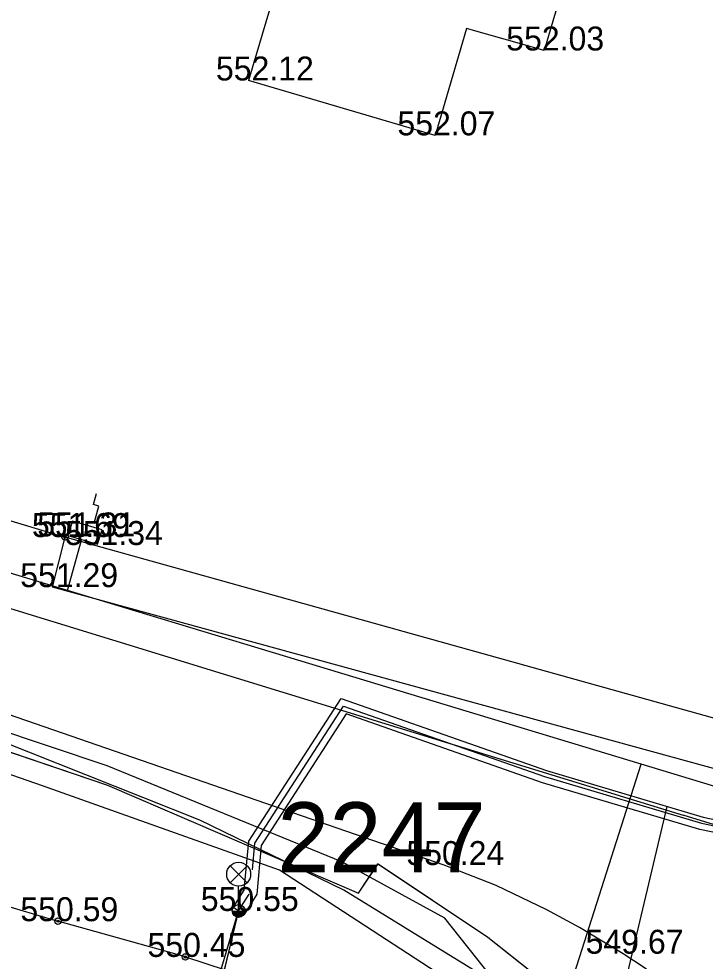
# Model space of a CAD drawing. Extents: x -669393 to -668650, y -1126925 to -1126294.
# Drawn here: x -668945.96 to -668924.46, y -1126505.95 to -1126476.42 of the extents above; entities that cross this region are included whole.
import ezdxf

# ---------------------------------------------------------------- set-up
doc = ezdxf.new("R2010")
doc.units = 0
for name, color, linetype in [('G_Bod_tecka', 7, 'Continuous'), ('G_Bod_vyska', 7, 'Continuous'), ('G_Budovy_Objekty', 7, 'Continuous'), ('G_Objekty_technicke', 7, 'Continuous'), ('G_Plochy_zpevnene', 7, 'Continuous'), ('G_Ploty', 7, 'Continuous'), ('G_Ploty_vstupy', 7, 'Continuous'), ('G_Site-Rozvadece', 7, 'Continuous'), ('G_Site-Sloupy', 7, 'Continuous'), ('G_Z_CHRANICKA-TEPLOVOD_kotovane', 7, 'Continuous'), ('G_Z_ELsilove_nadz_kotovane', 7, 'Continuous'), ('G_Z_ELsilove_podz_kotovane', 7, 'Continuous'), ('G_Z_PLYNY_podz_geodeticky', 7, 'Continuous'), ('G_Z_PLYNY_podz_priblizne', 7, 'Continuous'), ('G_Z_SPOJE_podz_geodeticky', 7, 'Continuous'), ('G_Z_SPOJE_podz_kotovane', 7, 'Continuous'), ('G_Z_SPOJE_podz_priblizne', 7, 'Continuous'), ('G_Z_SPOJE_podz_zahozene', 7, 'Continuous'), ('G_Zelen-okraj', 7, 'Continuous'), ('Vrstva 1', 7, 'Continuous'), ('Vrstva 11', 7, 'Continuous'), ('Vrstva 4', 7, 'Continuous'), ('Vrstva 5', 7, 'Continuous')]:
    doc.layers.add(name, color=color, linetype=linetype)

msp = doc.modelspace()

# ---------------------------------------------------------------- linework, layer by layer
at = {"layer": 'G_Bod_tecka'}
for p, q in [((-668929.5, -1126477.41), (-668929.5, -1126477.41)), ((-668938.76, -1126478.35), (-668938.76, -1126478.35)), ((-668932.91, -1126480.07), (-668932.91, -1126480.07)), ((-668944.51, -1126492.66), (-668944.51, -1126492.66)), ((-668944.42, -1126492.64), (-668944.42, -1126492.64)), ((-668943.49, -1126492.91), (-668943.49, -1126492.91)), ((-668944.9, -1126494.23), (-668944.9, -1126494.23)), ((-668932.63, -1126502.94), (-668932.63, -1126502.94)), ((-668939.07, -1126504.38), (-668939.07, -1126504.38)), ((-668944.73, -1126504.7), (-668944.73, -1126504.7)), ((-668940.74, -1126505.82), (-668940.74, -1126505.82)), ((-668927.02, -1126505.72), (-668927.02, -1126505.72))]:
    msp.add_line(p, q, dxfattribs=at)
at = {"layer": 'G_Budovy_Objekty'}
for p, q in [((-668928.07, -1126472.6), (-668929.5, -1126477.41)), ((-668937.77, -1126475.01), (-668938.76, -1126478.35)), ((-668931.93, -1126476.72), (-668932.91, -1126480.07)), ((-668929.5, -1126477.41), (-668931.93, -1126476.72)), ((-668932.91, -1126480.07), (-668938.76, -1126478.35))]:
    msp.add_line(p, q, dxfattribs=at)
at = {"layer": 'G_Objekty_technicke'}
for p, q in [((-668939.335, -1126502.965), (-668938.805, -1126503.495)), ((-668939.335, -1126503.495), (-668938.805, -1126502.965)), ((-668939.07, -1126504.38), (-668939.07, -1126503.605))]:
    msp.add_line(p, q, dxfattribs=at)
for centre, radius in [((-668939.07, -1126503.23), 0.375), ((-668939.07, -1126504.38), 0.2)]:
    msp.add_circle(centre, radius, dxfattribs=at)
for radius in [0.18, 0.16, 0.14, 0.12, 0.1, 0.08, 0.06, 0.04, 0.02]:
    msp.add_arc((-668939.07, -1126504.38), radius, 180, 0, dxfattribs=at)
at = {"layer": 'G_Plochy_zpevnene'}
msp.add_line((-668961.27, -1126490.28), (-668925.14, -1126501.38), dxfattribs=at)
for points in [[(-668914.37, -1126480.86), (-668916.22, -1126491.32), (-668918.07, -1126501.79), (-668918.18, -1126502.09), (-668918.36, -1126502.32), (-668918.57, -1126502.49), (-668919, -1126502.72), (-668919.38, -1126502.83), (-668919.94, -1126502.9), (-668920.21, -1126502.88), (-668920.46, -1126502.82), (-668922.8, -1126502.1), (-668925.14, -1126501.38)], [(-668932.63, -1126502.94), (-668958.82, -1126493.89), (-668964, -1126492.31)], [(-668924.48, -1126508.99), (-668924.56, -1126508.65), (-668924.64, -1126508.3), (-668924.77, -1126507.89), (-668924.94, -1126507.55), (-668925.35, -1126507.02), (-668925.73, -1126506.65), (-668926.36, -1126506.16), (-668927.02, -1126505.72), (-668928.39, -1126504.9), (-668929.42, -1126504.34), (-668931, -1126503.58), (-668932.63, -1126502.94)]]:
    msp.add_lwpolyline(points, dxfattribs=at)
at = {"layer": 'G_Ploty'}
for p, q in [((-668918.4, -1126499.95), (-668944.51, -1126492.66)), ((-668966.95, -1126498.12), (-668944.73, -1126504.7)), ((-668940.74, -1126505.82), (-668931.15, -1126508.93))]:
    msp.add_line(p, q, dxfattribs=at)
at = {"layer": 'G_Ploty_vstupy'}
for p, q in [((-668948.04, -1126491.6), (-668944.51, -1126492.66)), ((-668940.74, -1126505.82), (-668944.73, -1126504.7))]:
    msp.add_line(p, q, dxfattribs=at)
at = {"layer": 'G_Site-Rozvadece'}
msp.add_lwpolyline([(-668943.88, -1126492.53), (-668943.776, -1126492.176), (-668943.6, -1126492.227), (-668943.446, -1126491.697), (-668943.622, -1126491.645), (-668943.52, -1126491.292)], dxfattribs=at)
msp.add_lwpolyline([(-668944.28, -1126492.16), (-668944.42, -1126492.61), (-668943.49, -1126492.88), (-668943.35, -1126492.43)], close=True, dxfattribs=at)
at = {"layer": 'G_Site-Sloupy'}
for centre, radius in [((-668944.51, -1126492.66), 0.1), ((-668944.51, -1126492.66), 0.0348), ((-668944.73, -1126504.7), 0.1), ((-668944.73, -1126504.7), 0.0348), ((-668940.74, -1126505.82), 0.1), ((-668940.74, -1126505.82), 0.0348)]:
    msp.add_circle(centre, radius, dxfattribs=at)
at = {"layer": 'G_Z_CHRANICKA-TEPLOVOD_kotovane'}
msp.add_lwpolyline([(-668918.01, -1126502.016), (-668918.644, -1126502.165), (-668920.677, -1126502.645), (-668924.619, -1126501.824), (-668929.552, -1126500.36), (-668935.698, -1126498.201), (-668938.365, -1126502.327), (-668938.505, -1126503.856), (-668938.901, -1126504.486), (-668939.239, -1126504.274), (-668938.895, -1126503.724), (-668938.755, -1126502.193), (-668935.862, -1126497.719), (-668929.428, -1126499.98), (-668924.521, -1126501.436), (-668920.683, -1126502.235), (-668918.736, -1126501.775), (-668918.103, -1126501.627), (-668917.966, -1126501.595), (-668917.92, -1126501.79), (-668917.874, -1126501.985)], close=True, dxfattribs=at)
at = {"layer": 'G_Z_ELsilove_nadz_kotovane'}
for points in [[(-668939.07, -1126504.38), (-668938.737, -1126503.849)], [(-668947.579, -1126533.09), (-668939.07, -1126504.38)]]:
    msp.add_lwpolyline(points, dxfattribs=at)
at = {"layer": 'G_Z_ELsilove_podz_kotovane'}
for points in [[(-668938.636, -1126503.086), (-668938.56, -1126502.26), (-668935.78, -1126497.96), (-668929.49, -1126500.17), (-668924.57, -1126501.63), (-668920.68, -1126502.44), (-668918.69, -1126501.97), (-668918.091, -1126501.83), (-668913.571, -1126503.623), (-668912.899, -1126504.447), (-668912.818, -1126508.215), (-668912.261, -1126508.378), (-668912.07, -1126508.33), (-668912.205, -1126508.186), (-668912.622, -1126508.065), (-668912.701, -1126504.373), (-668913.449, -1126503.457), (-668917.908, -1126501.687), (-668917.3, -1126496.28), (-668916.56, -1126486.07), (-668915.62, -1126479.39), (-668915.67, -1126479.18)], [(-668986.81, -1126790.89), (-668983.74, -1126752.7), (-668981.4, -1126714.88), (-668976.88, -1126675.24), (-668969.5, -1126644.98), (-668962.32, -1126604.58), (-668954.59, -1126568.6), (-668939.06, -1126504.37)]]:
    msp.add_lwpolyline(points, dxfattribs=at)
at = {"layer": 'G_Z_PLYNY_podz_geodeticky'}
for points in [[(-668915.1, -1126503.98), (-668916.95, -1126503.34), (-668922.64, -1126500.94), (-668926.46, -1126499.78), (-668938.01, -1126496.28), (-668944.43, -1126494.34), (-668959.79, -1126489.68), (-668964.08, -1126488.41), (-668969.46, -1126486.53), (-668989, -1126479.68), (-668996.49, -1126481.32)], [(-668944.43, -1126494.34), (-668943.99, -1126492.76)]]:
    msp.add_lwpolyline(points, dxfattribs=at)
at = {"layer": 'G_Z_PLYNY_podz_priblizne'}
msp.add_lwpolyline([(-668931.41, -1126509.79), (-668929.78, -1126510.2), (-668926.46, -1126499.78)], dxfattribs=at)
at = {"layer": 'G_Z_SPOJE_podz_geodeticky'}
for points in [[(-668931.13, -1126506.48), (-668932.61, -1126504.61), (-668935.84, -1126502.84), (-668943.19, -1126499.83), (-668955.91, -1126495.57), (-668966.94, -1126491.53), (-668976.02, -1126489.85), (-668992.49, -1126487.4), (-669001.9, -1126487.86), (-669011.05, -1126489.7), (-669013.63, -1126493.23), (-669014.26, -1126496.57), (-669014.93, -1126505.63), (-669015.26, -1126507.53), (-669015.5, -1126507.58)], [(-668930.9, -1126513.26), (-668929.76, -1126513.78), (-668928.56, -1126513.4), (-668925.65, -1126501.11)]]:
    msp.add_lwpolyline(points, dxfattribs=at)
at = {"layer": 'G_Z_SPOJE_podz_kotovane'}
for points in [[(-668931.13, -1126506.48), (-668932.61, -1126504.61), (-668935.84, -1126502.84), (-668943.19, -1126499.83), (-668955.91, -1126495.57), (-668966.94, -1126491.53), (-668976.02, -1126489.85), (-668992.49, -1126487.4), (-669001.9, -1126487.86), (-669011.05, -1126489.7), (-669013.63, -1126493.23), (-669014.26, -1126496.57), (-669014.93, -1126505.63), (-669015.26, -1126507.53), (-669015.5, -1126507.58)], [(-668932.96, -1126564.96), (-668932.91, -1126563.47), (-668934.5, -1126559.42), (-668934.29, -1126557.7), (-668928.08, -1126544.17), (-668918.61, -1126523.92), (-668919.46, -1126523.43), (-668929.74, -1126519.37), (-668931.69, -1126518.41), (-668930.74, -1126513.2), (-668929.53, -1126509.88), (-668929.28, -1126508.54), (-668930.09, -1126507.23), (-668935.77, -1126503.73), (-668940.29, -1126501.53), (-668949.23, -1126497.98), (-668963.68, -1126493.08), (-668964.51, -1126492.65), (-668965.05, -1126492.07), (-668969, -1126491.19), (-668982.26, -1126489.32)], [(-668938.93, -1126537.21), (-668934.92, -1126523.88), (-668930.16, -1126508.91), (-668930.64, -1126507.76), (-668937.79, -1126503.1), (-668945.22, -1126500.46), (-668956.9, -1126496.39), (-668962.39, -1126495.16), (-668964.18, -1126494.73)], [(-668930.9, -1126513.26), (-668929.76, -1126513.78), (-668928.56, -1126513.4), (-668925.65, -1126501.11)]]:
    msp.add_lwpolyline(points, dxfattribs=at)
at = {"layer": 'G_Z_SPOJE_podz_priblizne'}
for points in [[(-668931.13, -1126506.48), (-668932.61, -1126504.61), (-668935.84, -1126502.84), (-668943.19, -1126499.83), (-668955.91, -1126495.57), (-668966.94, -1126491.53), (-668976.02, -1126489.85), (-668992.49, -1126487.4), (-669001.9, -1126487.86), (-669011.05, -1126489.7), (-669013.63, -1126493.23), (-669014.26, -1126496.57), (-669014.93, -1126505.63), (-669015.26, -1126507.53), (-669015.5, -1126507.58)], [(-668930.9, -1126513.26), (-668929.76, -1126513.78), (-668928.56, -1126513.4), (-668925.65, -1126501.11)]]:
    msp.add_lwpolyline(points, dxfattribs=at)
at = {"layer": 'G_Z_SPOJE_podz_zahozene'}
for p, q in [((-668953.17, -1126497.04), (-668943.18, -1126500.44)), ((-668943.18, -1126500.44), (-668935.32, -1126503.82)), ((-668935.32, -1126503.82), (-668934.7, -1126502.9)), ((-668934.7, -1126502.9), (-668931.26, -1126505.2)), ((-668931.26, -1126505.2), (-668929.18, -1126506.85))]:
    msp.add_line(p, q, dxfattribs=at)
at = {"layer": 'G_Zelen-okraj'}
for p, q in [((-668944.9, -1126494.23), (-668944.51, -1126492.66)), ((-668918.95, -1126501.36), (-668944.9, -1126494.23))]:
    msp.add_line(p, q, dxfattribs=at)
at = {"layer": 'Vrstva 1'}
msp.add_line((-668939.06, -1126504.37), (-668939.06, -1126504.37), dxfattribs=at)
at = {"layer": 'Vrstva 11'}
msp.add_lwpolyline([(-669158.05, -1126523.476), (-669081.405, -1126505.472), (-669075.765, -1126504.577), (-669070.29, -1126503.55), (-669065.419, -1126502.297), (-669060.653, -1126500.848), (-669050.065, -1126497.814), (-669036.38, -1126493.893), (-669025.147, -1126490.674), (-669017.819, -1126488.951), (-669009.352, -1126486.961), (-668998.225, -1126485.721), (-668988.712, -1126486.333), (-668964.641, -1126488.467), (-668965.183, -1126492.339), (-668964.91, -1126492.753), (-668953.167, -1126497.038), (-668943.176, -1126500.435), (-668935.317, -1126503.821), (-668934.705, -1126502.904), (-668931.263, -1126505.201), (-668929.184, -1126506.851), (-668928.464, -1126509.545)], dxfattribs=at)
at = {"layer": 'Vrstva 5'}
msp.add_line((-668954.59, -1126568.6), (-668939.06, -1126504.37), dxfattribs=at)

# ---------------------------------------------------------------- texts
at = {"layer": 'G_Bod_vyska'}
for s, p in [('552.03', (-668930.686, -1126477.41)), ('552.12', (-668939.782, -1126478.35)), ('552.07', (-668934.096, -1126480.07)), ('551.69', (-668945.548, -1126492.66)), ('551.31', (-668945.381, -1126492.64)), ('551.34', (-668944.512, -1126492.91)), ('551.29', (-668945.914, -1126494.23)), ('550.24', (-668933.816, -1126502.94)), ('550.55', (-668940.256, -1126504.38)), ('550.59', (-668945.908, -1126504.7)), ('549.67', (-668928.2, -1126505.72)), ('550.45', (-668941.926, -1126505.82))]:
    msp.add_text(s, height=0.75, dxfattribs=at).set_placement(p)
at = {"layer": 'Vrstva 4'}
msp.add_text('2247', height=2.1939, dxfattribs=at).set_placement((-668937.857, -1126503.168))

doc.saveas('drawing.dxf')
